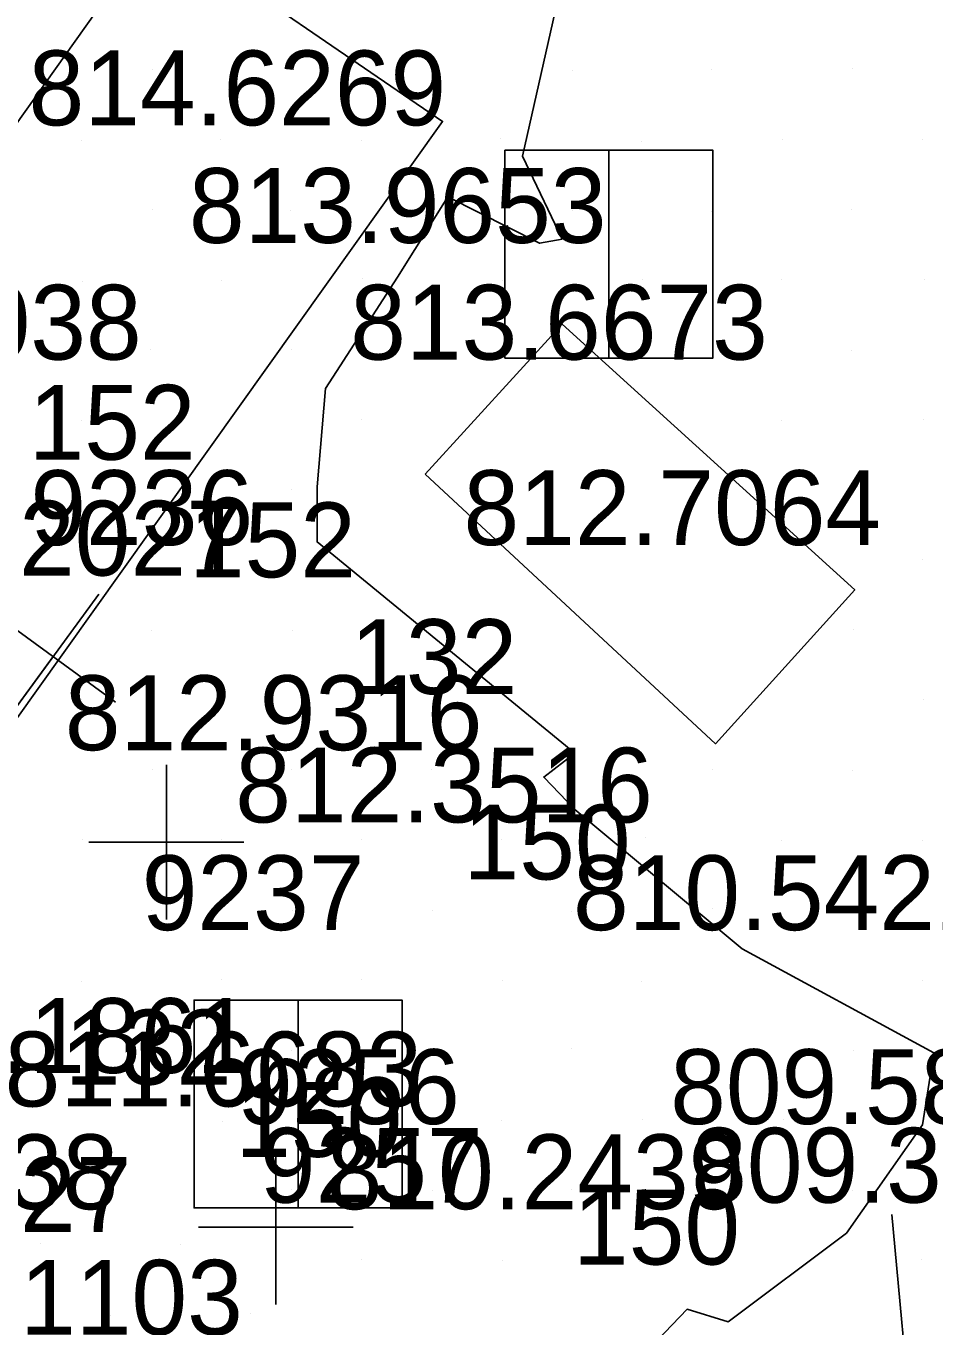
# Model space of a CAD drawing. Extents: x 1602514 to 1609837, y 863887 to 871157.
# Drawn here: x 1605194.3 to 1605286.1, y 866815.2 to 866946.5 of the extents above; entities that cross this region are included whole.
import ezdxf

# ---------------------------------------------------------------- set-up
doc = ezdxf.new("R2010")
doc.units = 0
for name, color, linetype in [('Default', 7, 'Continuous'), ('Survey-Buildings', 7, 'Continuous'), ('Survey-Edge of pavement', 7, 'Continuous'), ('Survey-Entrances', 7, 'Continuous'), ('Survey-Point', 7, 'Continuous'), ('Survey-Ridge Lines', 7, 'Continuous'), ('Survey-Spot dirt', 7, 'Continuous'), ('Survey-Text-Elevation', 7, 'Continuous'), ('Survey-Text-Feature', 7, 'Continuous'), ('Survey-Text-Name and Number', 7, 'Continuous'), ('Utility-Pole', 7, 'Continuous')]:
    doc.layers.add(name, color=color, linetype=linetype)

msp = doc.modelspace()

# ---------------------------------------------------------------- linework, layer by layer
at = {"layer": 'Default'}
msp.add_lwpolyline([(1605085.88, 866729.9), (1605109.34, 866762.24), (1605132.79, 866794.69), (1605144.97, 866810.74), (1605168.23, 866843.35), (1605197.05, 866882.8)], dxfattribs=at)
msp.add_lwpolyline([(1605085.88, 866729.9), (1605109.34, 866762.24), (1605132.79, 866794.69), (1605144.97, 866810.74), (1605168.23, 866843.35), (1605197.05, 866882.8)], dxfattribs=at)
at = {"layer": 'Survey-Buildings'}
msp.add_lwpolyline([(1605190.06, 866932.05), (1605241.42, 867004.29), (1605170.03, 867056.81), (1605155.81, 867037.05), (1605154.06, 867034.61), (1605138.78, 867044.23), (1605166.94, 867086.69), (1605169.84, 867084.69), (1605184.21, 867105.16), (1605132.01, 867142.68), (1605116.66, 867120.43), (1605129.33, 867112.32), (1605120.65, 867099.05), (1605101.98, 867070.67), (1605103.93, 867068.47), (1605097.48, 867060.65), (1605146.75, 867024.45), (1605117.85, 866984.27), (1605136.88, 866970.51)], dxfattribs=at)
msp.add_lwpolyline([(1605190.06, 866932.05), (1605241.42, 867004.29), (1605170.03, 867056.81), (1605155.81, 867037.05), (1605154.06, 867034.61), (1605138.78, 867044.23), (1605166.94, 867086.69), (1605169.84, 867084.69), (1605184.21, 867105.16), (1605132.01, 867142.68), (1605116.66, 867120.43), (1605129.33, 867112.32), (1605120.65, 867099.05), (1605101.98, 867070.67), (1605103.93, 867068.47), (1605097.48, 867060.65), (1605146.75, 867024.45), (1605117.85, 866984.27), (1605136.88, 866970.51)], dxfattribs=at)
msp.add_lwpolyline([(1605234.63, 866901.22), (1605248.46, 866916.4), (1605277.99, 866889.56), (1605263.92, 866874)], close=True, dxfattribs=at)
msp.add_lwpolyline([(1605234.63, 866901.22), (1605248.46, 866916.4), (1605277.99, 866889.56), (1605263.92, 866874)], close=True, dxfattribs=at)
at = {"layer": 'Survey-Edge of pavement'}
msp.add_lwpolyline([(1605073.3, 866946.51), (1605034.83, 866891.76), (1605147.19, 866811.71), (1605195.19, 866879.11), (1605236.38, 866936.87), (1605207.52, 866956.61)], dxfattribs=at)
msp.add_lwpolyline([(1605073.3, 866946.51), (1605034.83, 866891.76), (1605147.19, 866811.71), (1605195.19, 866879.11), (1605236.38, 866936.87), (1605207.52, 866956.61)], dxfattribs=at)
at = {"layer": 'Survey-Entrances'}
msp.add_lwpolyline([(1605220.9, 866780.04), (1605233.94, 866789.98), (1605251.28, 866806.63), (1605261.09, 866816.87), (1605265.22, 866815.59), (1605277.16, 866824.55), (1605284.83, 866835.5), (1605285.97, 866842.76), (1605266.64, 866853.28), (1605249.72, 866867.37), (1605246.59, 866870.64), (1605249.72, 866873.06), (1605223.7, 866894.39), (1605223.7, 866899.94), (1605224.56, 866909.9), (1605231.81, 866921.14), (1605236.92, 866929.25), (1605246.17, 866924.55), (1605248.44, 866924.98), (1605244.46, 866933.37), (1605248.44, 866951.15)], dxfattribs=at)
msp.add_lwpolyline([(1605220.9, 866780.04), (1605233.94, 866789.98), (1605251.28, 866806.63), (1605261.09, 866816.87), (1605265.22, 866815.59), (1605277.16, 866824.55), (1605284.83, 866835.5), (1605285.97, 866842.76), (1605266.64, 866853.28), (1605249.72, 866867.37), (1605246.59, 866870.64), (1605249.72, 866873.06), (1605223.7, 866894.39), (1605223.7, 866899.94), (1605224.56, 866909.9), (1605231.81, 866921.14), (1605236.92, 866929.25), (1605246.17, 866924.55), (1605248.44, 866924.98), (1605244.46, 866933.37), (1605248.44, 866951.15)], dxfattribs=at)
at = {"layer": 'Survey-Point'}
for p, q in [((1605201.65, 866889.11), (1605192.44, 866876.49)), ((1605190.74, 866887.41), (1605203.35, 866878.19))]:
    msp.add_line(p, q, dxfattribs=at)
at = {"layer": 'Survey-Ridge Lines'}
for points in [[(1605256.12, 866756.37), (1605273.32, 866773.13), (1605283.85, 866803.56), (1605281.75, 866826.44)], [(1605256.13, 866756.37), (1605273.32, 866773.13), (1605283.85, 866803.56), (1605281.75, 866826.44)]]:
    msp.add_lwpolyline(points, dxfattribs=at)
at = {"layer": 'Survey-Spot dirt'}
for p, q in [((1605207.04, 866942.13), (1605207.04, 866942.13)), ((1605207.04, 866942.13), (1605207.04, 866942.13)), ((1605221.11, 866942.09), (1605221.11, 866942.09)), ((1605221.11, 866942.09), (1605221.11, 866942.09)), ((1605235.26, 866942.1), (1605235.26, 866942.1)), ((1605235.26, 866942.1), (1605235.26, 866942.1)), ((1605249.45, 866942.05), (1605249.45, 866942.05)), ((1605249.45, 866942.05), (1605249.45, 866942.05)), ((1605263.49, 866942.09), (1605263.49, 866942.09)), ((1605263.49, 866942.09), (1605263.49, 866942.09)), ((1605277.81, 866942.2), (1605277.81, 866942.2)), ((1605277.81, 866942.2), (1605277.81, 866942.2)), ((1605199.94, 866934.91), (1605199.94, 866934.91)), ((1605199.94, 866934.91), (1605199.94, 866934.91)), ((1605213.99, 866935.01), (1605213.99, 866935.01)), ((1605213.99, 866935.01), (1605213.99, 866935.01)), ((1605228.16, 866934.94), (1605228.16, 866934.94)), ((1605228.16, 866934.94), (1605228.16, 866934.94)), ((1605242.26, 866935.16), (1605242.26, 866935.16)), ((1605242.26, 866935.16), (1605242.26, 866935.16)), ((1605256.44, 866934.87), (1605256.44, 866934.87)), ((1605256.44, 866934.87), (1605256.44, 866934.87)), ((1605270.71, 866935.03), (1605270.71, 866935.03)), ((1605270.71, 866935.03), (1605270.71, 866935.03)), ((1605284.81, 866935.01), (1605284.81, 866935.01)), ((1605284.81, 866935.01), (1605284.81, 866935.01)), ((1605207.04, 866927.93), (1605207.04, 866927.93)), ((1605207.04, 866927.93), (1605207.04, 866927.93)), ((1605221.03, 866927.85), (1605221.03, 866927.85)), ((1605221.03, 866927.85), (1605221.03, 866927.85)), ((1605249.54, 866927.85), (1605249.54, 866927.85)), ((1605249.54, 866927.85), (1605249.54, 866927.85)), ((1605263.57, 866927.79), (1605263.57, 866927.79)), ((1605263.57, 866927.79), (1605263.57, 866927.79)), ((1605277.71, 866928.01), (1605277.71, 866928.01)), ((1605277.71, 866928.01), (1605277.71, 866928.01)), ((1605228.33, 866920.96), (1605228.33, 866920.96)), ((1605228.33, 866920.96), (1605228.33, 866920.96)), ((1605256.56, 866920.9), (1605256.56, 866920.9)), ((1605256.56, 866920.9), (1605256.56, 866920.9)), ((1605270.6, 866920.87), (1605270.6, 866920.87)), ((1605270.6, 866920.87), (1605270.6, 866920.87)), ((1605284.99, 866920.94), (1605284.99, 866920.94)), ((1605284.99, 866920.94), (1605284.99, 866920.94)), ((1605200.03, 866920.71), (1605200.03, 866920.71)), ((1605200.03, 866920.71), (1605200.03, 866920.71)), ((1605214.1, 866920.84), (1605214.1, 866920.84)), ((1605214.1, 866920.84), (1605214.1, 866920.84)), ((1605242.41, 866920.8), (1605242.41, 866920.8)), ((1605242.41, 866920.8), (1605242.41, 866920.8)), ((1605206.89, 866913.85), (1605206.89, 866913.85)), ((1605206.89, 866913.85), (1605206.89, 866913.85)), ((1605221.15, 866913.82), (1605221.15, 866913.82)), ((1605221.15, 866913.82), (1605221.15, 866913.82)), ((1605235.25, 866913.83), (1605235.25, 866913.83)), ((1605235.25, 866913.83), (1605235.25, 866913.83)), ((1605263.72, 866913.72), (1605263.72, 866913.72)), ((1605263.72, 866913.72), (1605263.72, 866913.72)), ((1605277.65, 866913.76), (1605277.65, 866913.76)), ((1605277.65, 866913.76), (1605277.65, 866913.76)), ((1605199.93, 866906.67), (1605199.93, 866906.67)), ((1605199.93, 866906.67), (1605199.93, 866906.67)), ((1605228.23, 866906.71), (1605228.23, 866906.71)), ((1605228.23, 866906.71), (1605228.23, 866906.71)), ((1605270.63, 866906.63), (1605270.63, 866906.63)), ((1605270.63, 866906.63), (1605270.63, 866906.63)), ((1605284.97, 866906.72), (1605284.97, 866906.72)), ((1605284.97, 866906.72), (1605284.97, 866906.72)), ((1605207.12, 866899.55), (1605207.12, 866899.55)), ((1605207.12, 866899.55), (1605207.12, 866899.55)), ((1605221.17, 866899.67), (1605221.17, 866899.67)), ((1605221.17, 866899.67), (1605221.17, 866899.67)), ((1605277.7, 866899.56), (1605277.7, 866899.56)), ((1605277.7, 866899.56), (1605277.7, 866899.56)), ((1605199.94, 866892.63), (1605199.94, 866892.63)), ((1605199.94, 866892.63), (1605199.94, 866892.63)), ((1605214.09, 866892.52), (1605214.09, 866892.52)), ((1605214.09, 866892.52), (1605214.09, 866892.52)), ((1605284.84, 866892.65), (1605284.84, 866892.65)), ((1605284.84, 866892.65), (1605284.84, 866892.65)), ((1605207.01, 866885.47), (1605207.01, 866885.47)), ((1605207.01, 866885.47), (1605207.01, 866885.47)), ((1605221.18, 866885.45), (1605221.18, 866885.45)), ((1605221.18, 866885.45), (1605221.18, 866885.45)), ((1605277.83, 866885.51), (1605277.83, 866885.51)), ((1605277.83, 866885.51), (1605277.83, 866885.51)), ((1605199.89, 866878.45), (1605199.89, 866878.45)), ((1605199.89, 866878.45), (1605199.89, 866878.45)), ((1605214.16, 866878.42), (1605214.16, 866878.42)), ((1605214.16, 866878.42), (1605214.16, 866878.42)), ((1605228.28, 866878.28), (1605228.28, 866878.28)), ((1605228.28, 866878.28), (1605228.28, 866878.28)), ((1605284.89, 866878.43), (1605284.89, 866878.43)), ((1605284.89, 866878.43), (1605284.89, 866878.43)), ((1605207.06, 866871.41), (1605207.06, 866871.41)), ((1605207.06, 866871.41), (1605207.06, 866871.41)), ((1605208.49, 866871.88), (1605208.49, 866856.26)), ((1605221.13, 866871.38), (1605221.13, 866871.38)), ((1605221.13, 866871.38), (1605221.13, 866871.38)), ((1605235.23, 866871.38), (1605235.23, 866871.38)), ((1605235.23, 866871.38), (1605235.23, 866871.38)), ((1605263.6, 866871.42), (1605263.6, 866871.42)), ((1605263.6, 866871.42), (1605263.6, 866871.42)), ((1605277.74, 866871.27), (1605277.74, 866871.27)), ((1605277.74, 866871.27), (1605277.74, 866871.27)), ((1605256.83, 866864.55), (1605256.83, 866864.55)), ((1605256.83, 866864.55), (1605256.83, 866864.55)), ((1605199.98, 866864.31), (1605199.98, 866864.31)), ((1605199.98, 866864.31), (1605199.98, 866864.31)), ((1605216.3, 866864.07), (1605200.67, 866864.07)), ((1605214.08, 866864.3), (1605214.08, 866864.3)), ((1605214.08, 866864.3), (1605214.08, 866864.3)), ((1605228.19, 866864.28), (1605228.19, 866864.28)), ((1605228.19, 866864.28), (1605228.19, 866864.28)), ((1605242.33, 866864.3), (1605242.33, 866864.3)), ((1605242.33, 866864.3), (1605242.33, 866864.3)), ((1605270.58, 866864.25), (1605270.58, 866864.25)), ((1605270.58, 866864.25), (1605270.58, 866864.25)), ((1605284.82, 866864.23), (1605284.82, 866864.23)), ((1605284.82, 866864.23), (1605284.82, 866864.23)), ((1605207.03, 866857.17), (1605207.03, 866857.17)), ((1605207.03, 866857.17), (1605207.03, 866857.17)), ((1605221.24, 866857.2), (1605221.24, 866857.2)), ((1605221.24, 866857.2), (1605221.24, 866857.2)), ((1605235.38, 866857.19), (1605235.38, 866857.19)), ((1605235.38, 866857.19), (1605235.38, 866857.19)), ((1605249.44, 866857.06), (1605249.44, 866857.06)), ((1605249.44, 866857.06), (1605249.44, 866857.06)), ((1605263.62, 866857.39), (1605263.62, 866857.39)), ((1605263.62, 866857.39), (1605263.62, 866857.39)), ((1605277.71, 866857.16), (1605277.71, 866857.16)), ((1605277.71, 866857.16), (1605277.71, 866857.16)), ((1605199.95, 866849.99), (1605199.95, 866849.99)), ((1605199.95, 866849.99), (1605199.95, 866849.99)), ((1605214.08, 866850.14), (1605214.08, 866850.14)), ((1605214.08, 866850.14), (1605214.08, 866850.14)), ((1605228.2, 866850.15), (1605228.2, 866850.15)), ((1605228.2, 866850.15), (1605228.2, 866850.15)), ((1605242.38, 866850.11), (1605242.38, 866850.11)), ((1605242.38, 866850.11), (1605242.38, 866850.11)), ((1605256.5, 866850.02), (1605256.5, 866850.02)), ((1605256.5, 866850.02), (1605256.5, 866850.02)), ((1605284.8, 866850.1), (1605284.8, 866850.1)), ((1605284.8, 866850.1), (1605284.8, 866850.1)), ((1605206.95, 866843.11), (1605206.95, 866843.11)), ((1605206.95, 866843.11), (1605206.95, 866843.11)), ((1605221.15, 866843.04), (1605221.15, 866843.04)), ((1605221.15, 866843.04), (1605221.15, 866843.04)), ((1605235.3, 866843.06), (1605235.3, 866843.06)), ((1605235.3, 866843.06), (1605235.3, 866843.06)), ((1605249.42, 866843.21), (1605249.42, 866843.21)), ((1605249.42, 866843.21), (1605249.42, 866843.21)), ((1605263.62, 866842.97), (1605263.62, 866842.97)), ((1605263.62, 866842.97), (1605263.62, 866842.97)), ((1605277.88, 866842.99), (1605277.88, 866842.99)), ((1605277.88, 866842.99), (1605277.88, 866842.99)), ((1605195.85, 866837.58), (1605195.85, 866837.58)), ((1605195.85, 866837.58), (1605195.85, 866837.58)), ((1605214.17, 866835.86), (1605214.17, 866835.86)), ((1605214.17, 866835.86), (1605214.17, 866835.86)), ((1605228.26, 866835.95), (1605228.26, 866835.95)), ((1605228.26, 866835.95), (1605228.26, 866835.95)), ((1605242.32, 866835.92), (1605242.32, 866835.92)), ((1605242.32, 866835.92), (1605242.32, 866835.92)), ((1605256.56, 866836.05), (1605256.56, 866836.05)), ((1605256.56, 866836.05), (1605256.56, 866836.05)), ((1605270.77, 866836.06), (1605270.77, 866836.06)), ((1605270.77, 866836.06), (1605270.77, 866836.06)), ((1605219.55, 866832.98), (1605219.55, 866817.36)), ((1605202.87, 866830.51), (1605202.87, 866830.51)), ((1605202.87, 866830.51), (1605202.87, 866830.51)), ((1605221.14, 866828.94), (1605221.14, 866828.94)), ((1605221.14, 866828.94), (1605221.14, 866828.94)), ((1605249.38, 866828.94), (1605249.38, 866828.94)), ((1605249.38, 866828.94), (1605249.38, 866828.94)), ((1605235.36, 866828.86), (1605235.36, 866828.86)), ((1605235.36, 866828.86), (1605235.36, 866828.86)), ((1605277.77, 866828.89), (1605277.77, 866828.89)), ((1605277.77, 866828.89), (1605277.77, 866828.89)), ((1605227.36, 866825.17), (1605211.74, 866825.17)), ((1605195.74, 866823.54), (1605195.74, 866823.54)), ((1605195.74, 866823.54), (1605195.74, 866823.54)), ((1605209.92, 866823.37), (1605209.92, 866823.37)), ((1605209.92, 866823.37), (1605209.92, 866823.37)), ((1605228.18, 866821.88), (1605228.18, 866821.88)), ((1605228.18, 866821.88), (1605228.18, 866821.88)), ((1605242.44, 866821.83), (1605242.44, 866821.83)), ((1605242.44, 866821.83), (1605242.44, 866821.83)), ((1605256.29, 866821.67), (1605256.29, 866821.67)), ((1605256.29, 866821.67), (1605256.29, 866821.67)), ((1605284.78, 866821.87), (1605284.78, 866821.87)), ((1605284.78, 866821.87), (1605284.78, 866821.87)), ((1605202.88, 866816.29), (1605202.88, 866816.29)), ((1605202.88, 866816.29), (1605202.88, 866816.29)), ((1605217.02, 866816.46), (1605217.02, 866816.46)), ((1605217.02, 866816.46), (1605217.02, 866816.46))]:
    msp.add_line(p, q, dxfattribs=at)
at = {"layer": 'Utility-Pole'}
for points in [[(1605242.67, 866912.96), (1605253.17, 866912.96), (1605253.17, 866933.96), (1605242.67, 866933.96)], [(1605242.67, 866933.96), (1605263.67, 866933.96), (1605263.67, 866912.96), (1605242.67, 866912.96)], [(1605242.67, 866912.96), (1605253.17, 866912.96), (1605253.17, 866933.96), (1605242.67, 866933.96)], [(1605242.67, 866933.96), (1605263.67, 866933.96), (1605263.67, 866912.96), (1605242.67, 866912.96)], [(1605211.28, 866827.11), (1605221.78, 866827.11), (1605221.78, 866848.11), (1605211.28, 866848.11)], [(1605211.28, 866848.11), (1605232.28, 866848.11), (1605232.28, 866827.11), (1605211.28, 866827.11)], [(1605211.28, 866827.11), (1605221.78, 866827.11), (1605221.78, 866848.11), (1605211.28, 866848.11)], [(1605211.28, 866848.11), (1605232.28, 866848.11), (1605232.28, 866827.11), (1605211.28, 866827.11)]]:
    msp.add_lwpolyline(points, close=True, dxfattribs=at)

# ---------------------------------------------------------------- texts
at = {"layer": 'Survey-Text-Elevation'}
for s, p in [('814.6269', (1605194.57, 866936.47)), ('814.6269', (1605194.57, 866936.47)), ('813.9653', (1605210.76, 866924.59)), ('813.9653', (1605210.76, 866924.59)), ('813.6673', (1605227.05, 866912.8)), ('813.6673', (1605227.05, 866912.8)), ('812.7064', (1605238.49, 866894.07)), ('812.7064', (1605238.49, 866894.07)), ('813.2027', (1605173.94, 866890.99)), ('813.2027', (1605173.94, 866890.99)), ('812.9316', (1605198.23, 866873.35)), ('812.9316', (1605198.23, 866873.35)), ('812.3516', (1605215.44, 866866.05)), ('812.3516', (1605215.44, 866866.05)), ('810.5421', (1605249.55, 866855.17)), ('810.5421', (1605249.55, 866855.17)), ('812.1861', (1605174.97, 866840.74)), ('812.1861', (1605174.97, 866840.74)), ('811.6683', (1605192.15, 866837.36)), ('811.6683', (1605192.15, 866837.36)), ('809.5856', (1605259.36, 866835.58)), ('809.5856', (1605259.36, 866835.58)), ('810.2439', (1605224.68, 866826.98)), ('810.2439', (1605224.68, 866826.98)), ('809.3521', (1605261.48, 866827.64)), ('809.3521', (1605261.48, 866827.64)), ('811.9027', (1605162.79, 866824.69)), ('811.9027', (1605162.79, 866824.69)), ('811.1103', (1605174.04, 866814.3)), ('811.1103', (1605174.04, 866814.3))]:
    msp.add_text(s, height=7.56, dxfattribs=at).set_placement(p)
at = {"layer": 'Survey-Text-Feature'}
for s, p in [('152', (1605194.57, 866902.69)), ('152', (1605194.57, 866902.69)), ('152', (1605210.76, 866890.81)), ('152', (1605210.76, 866890.81)), ('132', (1605227.05, 866879.02)), ('132', (1605227.05, 866879.02)), ('150', (1605238.49, 866860.29)), ('150', (1605238.49, 866860.29)), ('132', (1605198.23, 866839.57)), ('132', (1605198.23, 866839.57)), ('150', (1605215.44, 866832.27)), ('150', (1605215.44, 866832.27)), ('150', (1605249.55, 866821.39)), ('150', (1605249.55, 866821.39))]:
    msp.add_text(s, height=7.56, dxfattribs=at).set_placement(p)
at = {"layer": 'Survey-Text-Name and Number'}
for s, p in [('9038', (1605183.5, 866912.8)), ('9038', (1605183.5, 866912.8)), ('9236', (1605194.76, 866894.07)), ('9236', (1605194.76, 866894.07)), ('9237', (1605206, 866855.17)), ('9237', (1605206, 866855.17)), ('9256', (1605215.63, 866835.58)), ('9256', (1605215.63, 866835.58)), ('9238', (1605181.14, 866826.98)), ('9238', (1605181.14, 866826.98)), ('9257', (1605217.93, 866827.64)), ('9257', (1605217.93, 866827.64))]:
    msp.add_text(s, height=7.56, dxfattribs=at).set_placement(p)

doc.saveas('drawing.dxf')
